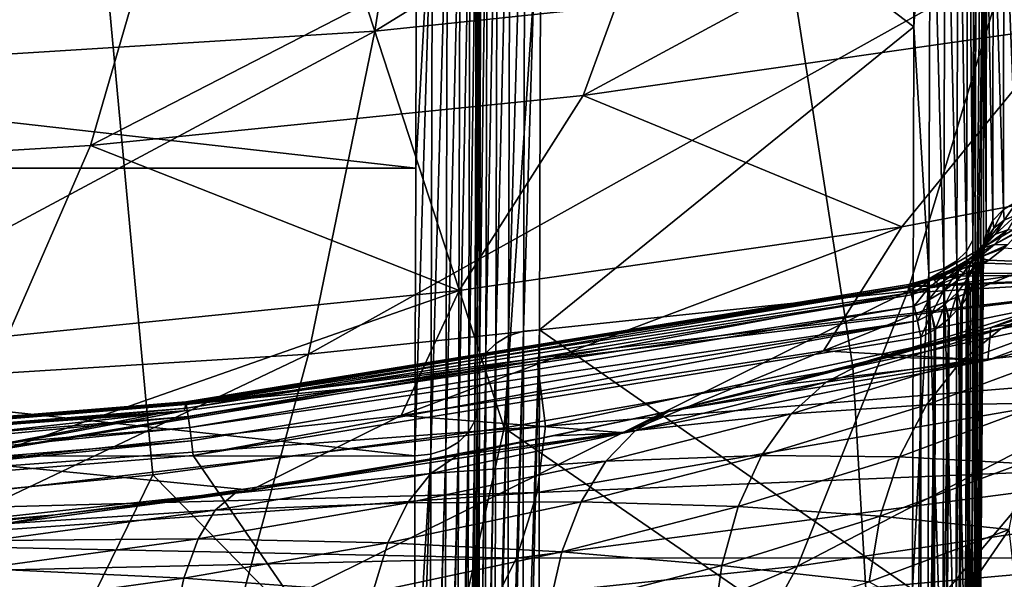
# Model space of a CAD drawing. Header units: metres. Extents: x -109 to 109, y -78 to 121.
# Tile 459 of 656: x 3 to 6.17, y -72.25 to -70.44. Entities that reach past the tile are written whole.
import ezdxf

# ---------------------------------------------------------------- set-up
doc = ezdxf.new("R2010")
doc.units = ezdxf.units.M
doc.layers.add('solid_508554_SW0001', color=7, linetype='CONTINUOUS')

msp = doc.modelspace()

# ---------------------------------------------------------------- linework, layer by layer
at = {"layer": 'solid_508554_SW0001'}
for points in [[(4.907339, -66.598061, 65.273888), (6.791881, -71.325768, 56.168079), (6.833147, -66.226768, 65.0597)], [(2.955548, -66.84687, 65.417389), (4.556941, -71.759193, 56.418018), (4.907339, -66.598061, 65.273888)], [(4.907339, -66.598061, 65.273888), (4.556941, -71.759193, 56.418018), (5.679892, -71.563828, 56.305351)], [(4.907339, -66.598061, 65.273888), (5.679892, -71.563828, 56.305351), (6.791881, -71.325768, 56.168079)], [(2.955548, -66.84687, 65.417389), (2.287126, -72.020531, 56.568714), (3.425279, -71.91153, 56.505859)], [(2.955548, -66.84687, 65.417389), (3.425279, -71.91153, 56.505859), (4.556941, -71.759193, 56.418018)], [(6.105889, -68.482697, 45.845936), (6.072062, -72.126152, 47.287102), (6.07645, -70.3218, 49.409492)], [(6.105889, -68.482697, 45.845936), (6.103077, -69.900299, 44.032681), (6.072062, -72.126152, 47.287102)], [(4.67583, -69.553467, 50.498981), (5.882742, -68.48838, 51.526138), (5.876458, -70.467163, 49.544376)], [(5.93011, -69.633919, 50.408287), (5.876458, -70.467163, 49.544376), (5.882742, -68.48838, 51.526138)], [(4.140467, -70.481339, 12.041465), (4.328004, -69.279373, 10.049794), (6.455026, -69.056381, 10.436032)], [(6.175321, -70.268013, 12.410967), (4.140467, -70.481339, 12.041465), (6.455026, -69.056381, 10.436032)], [(2.077328, -70.609924, 11.818749), (2.171419, -69.41378, 9.816991), (4.328004, -69.279373, 10.049794)], [(4.140467, -70.481339, 12.041465), (2.077328, -70.609924, 11.818749), (4.328004, -69.279373, 10.049794)], [(4.624338, -69.558174, 50.503815), (4.619003, -71.448563, 48.4436), (4.570987, -71.4636, 48.456429)], [(4.576317, -69.572121, 50.51783), (4.624338, -69.558174, 50.503815), (4.570987, -71.4636, 48.456429)], [(4.619003, -71.448563, 48.4436), (4.67583, -69.553467, 50.498981), (4.670491, -71.443474, 48.439178)], [(4.624338, -69.558174, 50.503815), (4.67583, -69.553467, 50.498981), (4.619003, -71.448563, 48.4436)], [(4.670491, -71.443474, 48.439178), (4.67583, -69.553467, 50.498981), (5.876458, -70.467163, 49.544376)], [(6.051513, -69.568428, 50.343266), (6.071732, -69.534363, 50.309574), (6.067147, -71.154648, 48.551449)], [(6.067147, -71.154648, 48.551449), (6.071732, -69.534363, 50.309574), (6.07645, -70.3218, 49.409492)], [(4.535007, -69.594368, 50.540081), (4.529678, -71.487579, 48.476807), (4.497861, -71.518867, 48.503361)], [(4.50319, -69.623428, 50.569065), (4.535007, -69.594368, 50.540081), (4.497861, -71.518867, 48.503361)], [(4.576317, -69.572121, 50.51783), (4.570987, -71.4636, 48.456429), (4.529678, -71.487579, 48.476807)], [(4.535007, -69.594368, 50.540081), (4.576317, -69.572121, 50.51783), (4.529678, -71.487579, 48.476807)], [(6.019625, -69.597618, 50.372177), (6.051513, -69.568428, 50.343266), (6.046922, -71.190948, 48.582714)], [(6.046922, -71.190948, 48.582714), (6.051513, -69.568428, 50.343266), (6.067147, -71.154648, 48.551449)], [(4.50319, -69.623428, 50.569065), (4.497861, -71.518867, 48.503361), (4.477681, -71.555359, 48.534298)], [(4.483014, -69.657341, 50.602833), (4.50319, -69.623428, 50.569065), (4.477681, -71.555359, 48.534298)], [(5.93011, -69.633919, 50.408287), (5.978225, -69.619949, 50.394348), (5.973624, -71.245865, 48.630108)], [(5.973624, -71.245865, 48.630108), (5.978225, -69.619949, 50.394348), (6.015029, -71.222054, 48.609539)], [(5.978225, -69.619949, 50.394348), (6.019625, -69.597618, 50.372177), (6.015029, -71.222054, 48.609539)], [(6.015029, -71.222054, 48.609539), (6.019625, -69.597618, 50.372177), (6.046922, -71.190948, 48.582714)], [(4.483014, -69.657341, 50.602833), (4.470498, -71.59462, 48.567513), (4.475837, -69.693787, 50.639114)], [(4.483014, -69.657341, 50.602833), (4.477681, -71.555359, 48.534298), (4.470498, -71.59462, 48.567513)], [(4.811081, -70.688721, 18.126989), (6.736303, -69.649132, 16.342392), (5.108315, -69.879761, 15.942926)], [(4.811081, -70.688721, 18.126989), (6.366735, -70.46489, 18.514671), (6.736303, -69.649132, 16.342392)], [(5.925507, -71.260773, 48.643032), (5.876458, -70.467163, 49.544376), (5.93011, -69.633919, 50.408287)], [(5.925507, -71.260773, 48.643032), (5.93011, -69.633919, 50.408287), (5.973624, -71.245865, 48.630108)], [(4.474816, -69.813522, 50.665768), (4.475837, -69.693787, 50.639114), (4.470498, -71.59462, 48.567513)], [(4.462365, -71.737625, 48.638855), (4.474816, -69.813522, 50.665768), (4.469548, -71.698357, 48.60564)], [(4.467639, -69.850075, 50.701958), (4.474816, -69.813522, 50.665768), (4.462365, -71.737625, 48.638855)], [(4.469548, -71.698357, 48.60564), (4.474816, -69.813522, 50.665768), (4.470498, -71.59462, 48.567513)], [(4.467639, -69.850075, 50.701958), (4.462365, -71.737625, 48.638855), (4.442185, -71.774155, 48.669754)], [(4.447463, -69.884041, 50.735664), (4.467639, -69.850075, 50.701958), (4.442185, -71.774155, 48.669754)], [(3.224611, -70.849632, 17.848288), (5.108315, -69.879761, 15.942926), (3.421983, -70.168159, 15.953283)], [(3.224611, -70.849632, 17.848288), (4.811081, -70.688721, 18.126989), (5.108315, -69.879761, 15.942926)], [(4.415647, -69.913155, 50.764595), (4.410368, -71.805473, 48.696274), (4.369059, -71.829468, 48.716625)], [(4.374336, -69.935448, 50.786804), (4.415647, -69.913155, 50.764595), (4.369059, -71.829468, 48.716625)], [(4.447463, -69.884041, 50.735664), (4.442185, -71.774155, 48.669754), (4.410368, -71.805473, 48.696274)], [(4.415647, -69.913155, 50.764595), (4.447463, -69.884041, 50.735664), (4.410368, -71.805473, 48.696274)], [(6.103077, -69.900299, 44.032681), (6.0696, -73.755203, 45.02684), (6.072062, -72.126152, 47.287102)], [(6.103077, -69.900299, 44.032681), (6.101748, -71.179291, 42.119644), (6.0696, -73.755203, 45.02684)], [(6.109545, -71.133675, 42.091534), (6.101748, -71.179291, 42.119644), (6.103077, -69.900299, 44.032681)], [(6.110655, -70.005737, 43.793762), (6.109545, -71.133675, 42.091534), (6.103077, -69.900299, 44.032681)], [(6.211832, -69.905746, 43.722549), (6.210714, -71.029175, 42.027119), (6.167234, -69.931061, 43.740601)], [(4.374336, -69.935448, 50.786804), (4.369059, -71.829468, 48.716625), (4.321043, -71.844521, 48.729439)], [(4.326315, -69.949425, 50.800793), (4.374336, -69.935448, 50.786804), (4.321043, -71.844521, 48.729439)], [(6.167234, -69.931061, 43.740601), (6.16612, -71.055641, 42.043438), (6.132658, -69.965233, 43.764935)], [(6.210714, -71.029175, 42.027119), (6.16612, -71.055641, 42.043438), (6.167234, -69.931061, 43.740601)], [(4.274824, -69.954132, 50.805622), (4.271951, -70.923393, 49.787365), (-4.274817, -69.956108, 50.803627)], [(4.271951, -70.923393, 49.787365), (-4.271951, -70.923393, 49.787365), (-4.274817, -69.956108, 50.803627)], [(4.326315, -69.949425, 50.800793), (4.269556, -71.849617, 48.733845), (4.271951, -70.923393, 49.787365)], [(4.326315, -69.949425, 50.800793), (4.321043, -71.844521, 48.729439), (4.269556, -71.849617, 48.733845)], [(4.326315, -69.949425, 50.800793), (4.271951, -70.923393, 49.787365), (4.274824, -69.954132, 50.805622)], [(5.856967, -71.319809, 14.469856), (6.175321, -70.268013, 12.410967), (8.167993, -69.97139, 12.924731)], [(7.746911, -71.038475, 14.957135), (5.856967, -71.319809, 14.469856), (8.167993, -69.97139, 12.924731)], [(6.132658, -69.965233, 43.764935), (6.131545, -71.091354, 42.065453), (6.110655, -70.005737, 43.793762)], [(6.16612, -71.055641, 42.043438), (6.131545, -71.091354, 42.065453), (6.132658, -69.965233, 43.764935)], [(6.131545, -71.091354, 42.065453), (6.109545, -71.133675, 42.091534), (6.110655, -70.005737, 43.793762)], [(1.617485, -70.946587, 17.680349), (3.224611, -70.849632, 17.848288), (3.421983, -70.168159, 15.953283)], [(1.716449, -70.270683, 15.775711), (1.617485, -70.946587, 17.680349), (3.421983, -70.168159, 15.953283)], [(3.927015, -71.522141, 14.119404), (4.140467, -70.481339, 12.041465), (6.175321, -70.268013, 12.410967)], [(5.856967, -71.319809, 14.469856), (3.927015, -71.522141, 14.119404), (6.175321, -70.268013, 12.410967)], [(6.067147, -71.154648, 48.551449), (6.07645, -70.3218, 49.409492), (6.072062, -72.126152, 47.287102)], [(1.970237, -71.644096, 13.90817), (2.077328, -70.609924, 11.818749), (4.140467, -70.481339, 12.041465)], [(3.927015, -71.522141, 14.119404), (1.970237, -71.644096, 13.90817), (4.140467, -70.481339, 12.041465)], [(4.670491, -71.443474, 48.439178), (5.876458, -70.467163, 49.544376), (5.872071, -72.281242, 47.410645)], [(5.838055, -71.111725, 20.708094), (6.366735, -70.46489, 18.514671), (4.811081, -70.688721, 18.126989)], [(7.227271, -70.850357, 21.160805), (6.366735, -70.46489, 18.514671), (5.838055, -71.111725, 20.708094)], [(5.925507, -71.260773, 48.643032), (5.872071, -72.281242, 47.410645), (5.876458, -70.467163, 49.544376)], [(4.411515, -71.316772, 20.352947), (4.811081, -70.688721, 18.126989), (3.224611, -70.849632, 17.848288)], [(5.838055, -71.111725, 20.708094), (4.811081, -70.688721, 18.126989), (4.411515, -71.316772, 20.352947)], [(2.956772, -71.464172, 20.097637), (3.224611, -70.849632, 17.848288), (1.617485, -70.946587, 17.680349)], [(4.411515, -71.316772, 20.352947), (3.224611, -70.849632, 17.848288), (2.956772, -71.464172, 20.097637)], [(7.227271, -70.850357, 21.160805), (5.585535, -71.511879, 23.033199), (6.906076, -71.246559, 23.492744)], [(7.227271, -70.850357, 21.160805), (5.838055, -71.111725, 20.708094), (5.585535, -71.511879, 23.033199)], [(4.269556, -71.849617, 48.733845), (-4.269551, -71.851433, 48.731701), (-4.271951, -70.923393, 49.787365)], [(4.271951, -70.923393, 49.787365), (4.269556, -71.849617, 48.733845), (-4.271951, -70.923393, 49.787365)], [(5.501956, -72.205193, 16.599815), (5.856967, -71.319809, 14.469856), (7.746911, -71.038475, 14.957135)], [(7.277344, -71.94091, 17.057558), (5.501956, -72.205193, 16.599815), (7.746911, -71.038475, 14.957135)], [(6.134659, -71.116318, 41.999077), (6.131545, -71.091354, 42.065453), (6.16612, -71.055641, 42.043438)], [(6.167366, -71.090843, 41.974102), (6.134659, -71.116318, 41.999077), (6.16612, -71.055641, 42.043438)], [(6.167366, -71.090843, 41.974102), (6.16612, -71.055641, 42.043438), (6.210714, -71.029175, 42.027119)], [(6.207372, -71.073692, 41.95293), (6.167366, -71.090843, 41.974102), (6.210714, -71.029175, 42.027119)], [(6.140088, -71.136047, 41.916607), (6.167366, -71.090843, 41.974102), (6.207372, -71.073692, 41.95293)], [(6.179364, -71.12191, 41.886288), (6.140088, -71.136047, 41.916607), (6.207372, -71.073692, 41.95293)], [(5.838055, -71.111725, 20.708094), (4.22475, -71.720245, 22.672295), (5.585535, -71.511879, 23.033199)], [(5.838055, -71.111725, 20.708094), (4.411515, -71.316772, 20.352947), (4.22475, -71.720245, 22.672295)], [(6.08829, -71.192703, 41.984257), (6.111169, -71.148636, 42.026398), (6.134659, -71.116318, 41.999077)], [(6.109041, -71.160179, 41.950001), (6.08829, -71.192703, 41.984257), (6.134659, -71.116318, 41.999077)], [(6.109041, -71.160179, 41.950001), (6.134659, -71.116318, 41.999077), (6.167366, -71.090843, 41.974102)], [(6.140088, -71.136047, 41.916607), (6.109041, -71.160179, 41.950001), (6.167366, -71.090843, 41.974102)], [(6.111169, -71.148636, 42.026398), (6.109545, -71.133675, 42.091534), (6.131545, -71.091354, 42.065453)], [(6.134659, -71.116318, 41.999077), (6.111169, -71.148636, 42.026398), (6.131545, -71.091354, 42.065453)], [(6.136506, -71.168526, 41.827641), (6.224258, -71.118683, 41.861103), (6.219946, -71.12468, 41.852913)], [(6.136506, -71.168526, 41.827641), (6.179364, -71.12191, 41.886288), (6.224258, -71.118683, 41.861103)], [(6.072515, -71.202126, 41.908585), (6.109041, -71.160179, 41.950001), (6.140088, -71.136047, 41.916607)], [(6.100075, -71.179367, 41.867081), (6.072515, -71.202126, 41.908585), (6.140088, -71.136047, 41.916607)], [(6.079215, -71.231445, 42.01709), (6.09827, -71.185898, 42.054462), (6.111169, -71.148636, 42.026398)], [(6.08829, -71.192703, 41.984257), (6.079215, -71.231445, 42.01709), (6.111169, -71.148636, 42.026398)], [(6.109545, -71.133675, 42.091534), (6.096743, -71.225815, 42.081718), (6.099722, -71.208229, 42.095615)], [(6.09827, -71.185898, 42.054462), (6.096743, -71.225815, 42.081718), (6.109545, -71.133675, 42.091534)], [(6.111169, -71.148636, 42.026398), (6.09827, -71.185898, 42.054462), (6.109545, -71.133675, 42.091534)], [(6.109545, -71.133675, 42.091534), (6.099722, -71.208229, 42.095615), (6.101748, -71.179291, 42.119644)], [(6.100075, -71.179367, 41.867081), (6.140088, -71.136047, 41.916607), (6.179364, -71.12191, 41.886288)], [(6.136506, -71.168526, 41.827641), (6.100075, -71.179367, 41.867081), (6.179364, -71.12191, 41.886288)], [(6.136506, -71.168526, 41.827641), (6.219946, -71.12468, 41.852913), (6.179036, -71.170479, 41.793133)], [(6.035496, -71.229614, 41.855621), (6.072515, -71.202126, 41.908585), (6.100075, -71.179367, 41.867081)], [(6.057499, -71.215446, 41.813435), (6.035496, -71.229614, 41.855621), (6.100075, -71.179367, 41.867081)], [(6.046922, -71.190948, 48.582714), (6.067147, -71.154648, 48.551449), (6.063968, -72.650551, 46.686409)], [(6.055891, -71.235107, 41.949039), (6.08829, -71.192703, 41.984257), (6.109041, -71.160179, 41.950001)], [(6.072515, -71.202126, 41.908585), (6.055891, -71.235107, 41.949039), (6.109041, -71.160179, 41.950001)], [(6.057499, -71.215446, 41.813435), (6.100075, -71.179367, 41.867081), (6.136506, -71.168526, 41.827641)], [(6.08564, -71.211861, 41.77269), (6.057499, -71.215446, 41.813435), (6.136506, -71.168526, 41.827641)], [(6.063968, -72.650551, 46.686409), (6.067147, -71.154648, 48.551449), (6.072062, -72.126152, 47.287102)], [(6.101748, -71.179291, 42.119644), (6.06908, -75.196609, 42.646408), (6.0696, -73.755203, 45.02684)], [(6.099722, -71.208229, 42.095615), (6.06908, -75.196609, 42.646408), (6.101748, -71.179291, 42.119644)], [(6.08564, -71.211861, 41.77269), (6.136506, -71.168526, 41.827641), (6.179036, -71.170479, 41.793133)], [(6.08564, -71.211861, 41.77269), (6.179036, -71.170479, 41.793133), (6.169266, -71.179459, 41.782036)], [(6.08564, -71.211861, 41.77269), (6.169266, -71.179459, 41.782036), (6.117996, -71.219284, 41.735653)], [(6.117996, -71.219284, 41.735653), (6.169266, -71.179459, 41.782036), (7.010638, -71.256721, 41.299007)], [(5.996376, -71.250496, 41.783272), (6.057499, -71.215446, 41.813435), (6.08564, -71.211861, 41.77269)], [(6.017631, -71.250427, 41.735668), (5.996376, -71.250496, 41.783272), (6.08564, -71.211861, 41.77269)], [(6.015029, -71.222054, 48.609539), (6.046922, -71.190948, 48.582714), (6.043739, -72.688919, 46.715103)], [(6.017631, -71.250427, 41.735668), (6.08564, -71.211861, 41.77269), (6.117996, -71.219284, 41.735653)], [(6.020985, -71.253502, 41.896652), (6.055891, -71.235107, 41.949039), (6.072515, -71.202126, 41.908585)], [(6.035496, -71.229614, 41.855621), (6.020985, -71.253502, 41.896652), (6.072515, -71.202126, 41.908585)], [(6.043739, -72.688919, 46.715103), (6.046922, -71.190948, 48.582714), (6.063968, -72.650551, 46.686409)], [(6.051452, -71.275818, 41.985409), (6.079215, -71.231445, 42.01709), (6.08829, -71.192703, 41.984257)], [(6.055891, -71.235107, 41.949039), (6.051452, -71.275818, 41.985409), (6.08829, -71.192703, 41.984257)], [(6.099722, -71.208229, 42.095615), (6.096743, -71.225815, 42.081718), (6.06908, -75.196609, 42.646408)], [(6.079215, -71.231445, 42.01709), (6.082419, -71.273857, 42.046314), (6.09827, -71.185898, 42.054462)], [(6.09827, -71.185898, 42.054462), (6.082419, -71.273857, 42.046314), (6.083625, -71.270714, 42.048519)], [(6.09827, -71.185898, 42.054462), (6.083625, -71.270714, 42.048519), (6.093697, -71.239014, 42.07164)], [(6.09827, -71.185898, 42.054462), (6.093697, -71.239014, 42.07164), (6.096743, -71.225815, 42.081718)], [(5.925507, -71.260773, 48.643032), (5.973624, -71.245865, 48.630108), (5.970435, -72.746979, 46.758579)], [(5.970435, -72.746979, 46.758579), (5.973624, -71.245865, 48.630108), (6.011842, -72.721802, 46.739716)], [(5.972308, -71.286621, 41.877102), (6.020985, -71.253502, 41.896652), (6.035496, -71.229614, 41.855621)], [(5.980918, -71.26284, 41.831512), (5.972308, -71.286621, 41.877102), (6.035496, -71.229614, 41.855621)], [(5.973624, -71.245865, 48.630108), (6.015029, -71.222054, 48.609539), (6.011842, -72.721802, 46.739716)], [(5.980918, -71.26284, 41.831512), (6.035496, -71.229614, 41.855621), (6.057499, -71.215446, 41.813435)], [(5.996376, -71.250496, 41.783272), (5.980918, -71.26284, 41.831512), (6.057499, -71.215446, 41.813435)], [(6.011842, -72.721802, 46.739716), (6.015029, -71.222054, 48.609539), (6.043739, -72.688919, 46.715103)], [(6.01486, -71.285637, 41.933998), (6.051452, -71.275818, 41.985409), (6.055891, -71.235107, 41.949039)], [(6.020985, -71.253502, 41.896652), (6.01486, -71.285637, 41.933998), (6.055891, -71.235107, 41.949039)], [(6.017631, -71.250427, 41.735668), (6.117996, -71.219284, 41.735653), (6.103124, -71.229073, 41.725056)], [(6.017631, -71.250427, 41.735668), (6.103124, -71.229073, 41.725056), (6.042961, -71.262863, 41.69165)], [(6.042961, -71.262863, 41.69165), (6.103124, -71.229073, 41.725056), (7.010638, -71.256721, 41.299007)], [(6.051452, -71.275818, 41.985409), (6.059483, -71.321289, 42.014915), (6.079215, -71.231445, 42.01709)], [(6.079215, -71.231445, 42.01709), (6.059483, -71.321289, 42.014915), (6.06975, -71.302299, 42.027054)], [(6.096743, -71.225815, 42.081718), (6.062056, -75.203468, 42.593639), (6.06908, -75.196609, 42.646408)], [(6.096743, -71.225815, 42.081718), (6.093697, -71.239014, 42.07164), (6.062056, -75.203468, 42.593639)], [(6.093697, -71.239014, 42.07164), (6.083625, -71.270714, 42.048519), (6.062056, -75.203468, 42.593639)], [(6.079215, -71.231445, 42.01709), (6.06975, -71.302299, 42.027054), (6.082419, -71.273857, 42.046314)], [(6.103124, -71.229073, 41.725056), (6.117996, -71.219284, 41.735653), (7.010638, -71.256721, 41.299007)], [(4.662812, -71.543816, 41.684967), (4.910868, -71.502686, 41.679577), (7.010638, -71.256721, 41.299007)], [(4.689867, -71.754677, 41.31477), (4.662812, -71.543816, 41.684967), (7.010638, -71.256721, 41.299007)], [(4.689867, -71.754677, 41.31477), (7.010638, -71.256721, 41.299007), (6.996788, -71.566498, 40.761806)], [(4.910868, -71.502686, 41.679577), (5.862391, -71.324478, 41.656208), (7.010638, -71.256721, 41.299007)], [(6.115307, -71.541267, 25.682903), (6.906076, -71.246559, 23.492744), (5.585535, -71.511879, 23.033199)], [(5.862391, -71.324478, 41.656208), (5.944054, -71.302948, 41.6619), (7.010638, -71.256721, 41.299007)], [(5.922316, -72.762749, 46.770424), (5.872071, -72.281242, 47.410645), (5.925507, -71.260773, 48.643032)], [(5.92072, -71.312897, 41.86813), (5.972308, -71.286621, 41.877102), (5.980918, -71.26284, 41.831512)], [(5.922293, -71.289063, 41.819324), (5.92072, -71.312897, 41.86813), (5.980918, -71.26284, 41.831512)], [(5.922293, -71.289063, 41.819324), (5.980918, -71.26284, 41.831512), (5.996376, -71.250496, 41.783272)], [(5.929193, -71.278397, 41.766491), (5.922293, -71.289063, 41.819324), (5.996376, -71.250496, 41.783272)], [(5.922316, -72.762749, 46.770424), (5.925507, -71.260773, 48.643032), (5.970435, -72.746979, 46.758579)], [(5.929193, -71.278397, 41.766491), (5.996376, -71.250496, 41.783272), (6.017631, -71.250427, 41.735668)], [(5.94091, -71.281677, 41.713531), (5.929193, -71.278397, 41.766491), (6.017631, -71.250427, 41.735668)], [(5.94091, -71.281677, 41.713531), (6.017631, -71.250427, 41.735668), (6.042961, -71.262863, 41.69165)], [(5.94091, -71.281677, 41.713531), (6.042961, -71.262863, 41.69165), (6.026387, -71.27079, 41.6847)], [(5.94091, -71.281677, 41.713531), (6.026387, -71.27079, 41.6847), (5.956227, -71.298889, 41.664143)], [(5.944054, -71.302948, 41.6619), (5.956227, -71.298889, 41.664143), (7.010638, -71.256721, 41.299007)], [(5.956227, -71.298889, 41.664143), (6.026387, -71.27079, 41.6847), (7.010638, -71.256721, 41.299007)], [(5.971131, -71.320229, 41.916946), (6.01486, -71.285637, 41.933998), (6.020985, -71.253502, 41.896652)], [(5.972308, -71.286621, 41.877102), (5.971131, -71.320229, 41.916946), (6.020985, -71.253502, 41.896652)], [(6.01486, -71.285637, 41.933998), (6.0175, -71.324036, 41.965359), (6.051452, -71.275818, 41.985409)], [(6.0175, -71.324036, 41.965359), (6.028531, -71.366592, 41.988663), (6.051452, -71.275818, 41.985409)], [(6.026387, -71.27079, 41.6847), (6.042961, -71.262863, 41.69165), (7.010638, -71.256721, 41.299007)], [(6.051452, -71.275818, 41.985409), (6.028531, -71.366592, 41.988663), (6.032852, -71.361061, 41.991642)], [(6.051452, -71.275818, 41.985409), (6.032852, -71.361061, 41.991642), (6.05259, -71.33271, 42.007935)], [(6.082419, -71.273857, 42.046314), (6.040455, -75.209869, 42.54348), (6.050568, -75.207474, 42.562397)], [(6.082419, -71.273857, 42.046314), (6.06975, -71.302299, 42.027054), (6.040455, -75.209869, 42.54348)], [(6.083625, -71.270714, 42.048519), (6.050568, -75.207474, 42.562397), (6.062056, -75.203468, 42.593639)], [(6.083625, -71.270714, 42.048519), (6.082419, -71.273857, 42.046314), (6.050568, -75.207474, 42.562397)], [(6.051452, -71.275818, 41.985409), (6.05259, -71.33271, 42.007935), (6.059483, -71.321289, 42.014915)], [(6.115307, -71.541267, 25.682903), (7.240581, -71.257591, 26.174244), (6.906076, -71.246559, 23.492744)], [(6.125057, -71.436745, 28.169102), (7.240581, -71.257591, 26.174244), (6.115307, -71.541267, 25.682903)], [(6.125057, -71.436745, 28.169102), (6.291041, -71.385162, 28.312231), (7.240581, -71.257591, 26.174244)], [(6.156961, -71.440613, 28.773909), (6.659861, -71.254936, 29.301809), (6.302681, -71.369476, 28.594137)], [(6.515744, -71.366188, 29.46139), (6.659861, -71.254936, 29.301809), (6.156961, -71.440613, 28.773909)], [(3.53121, -71.676468, 41.799553), (5.859757, -71.29747, 41.763931), (5.859496, -71.303505, 41.70816)], [(3.53121, -71.676468, 41.799553), (3.532495, -71.680611, 41.84848), (5.859757, -71.29747, 41.763931)], [(3.531388, -71.684288, 41.751057), (3.53121, -71.676468, 41.799553), (5.859496, -71.303505, 41.70816)], [(3.531388, -71.684288, 41.751057), (5.859496, -71.303505, 41.70816), (5.862391, -71.324478, 41.656208)], [(3.532495, -71.680611, 41.84848), (5.863154, -71.306847, 41.819134), (5.859757, -71.29747, 41.763931)], [(3.532495, -71.680611, 41.84848), (3.535164, -71.69648, 41.894894), (5.863154, -71.306847, 41.819134)], [(3.535164, -71.69648, 41.894894), (5.869419, -71.330887, 41.869427), (5.863154, -71.306847, 41.819134)], [(5.94091, -71.281677, 41.713531), (5.956227, -71.298889, 41.664143), (5.859496, -71.303505, 41.70816)], [(5.94091, -71.281677, 41.713531), (5.859496, -71.303505, 41.70816), (5.859757, -71.29747, 41.763931)], [(5.859496, -71.303505, 41.70816), (5.956227, -71.298889, 41.664143), (5.944054, -71.302948, 41.6619)], [(5.859496, -71.303505, 41.70816), (5.944054, -71.302948, 41.6619), (5.862391, -71.324478, 41.656208)], [(5.929193, -71.278397, 41.766491), (5.859757, -71.29747, 41.763931), (5.863154, -71.306847, 41.819134)], [(5.94091, -71.281677, 41.713531), (5.859757, -71.29747, 41.763931), (5.929193, -71.278397, 41.766491)], [(5.929193, -71.278397, 41.766491), (5.863154, -71.306847, 41.819134), (5.922293, -71.289063, 41.819324)], [(5.922293, -71.289063, 41.819324), (5.863154, -71.306847, 41.819134), (5.869419, -71.330887, 41.869427)], [(5.922293, -71.289063, 41.819324), (5.869419, -71.330887, 41.869427), (5.92072, -71.312897, 41.86813)], [(5.92072, -71.312897, 41.86813), (5.92459, -71.348145, 41.909309), (5.972308, -71.286621, 41.877102)], [(5.92459, -71.348145, 41.909309), (5.971131, -71.320229, 41.916946), (5.972308, -71.286621, 41.877102)], [(5.971131, -71.320229, 41.916946), (5.977468, -71.361374, 41.948334), (6.01486, -71.285637, 41.933998)], [(5.977468, -71.361374, 41.948334), (6.0175, -71.324036, 41.965359), (6.01486, -71.285637, 41.933998)], [(6.06975, -71.302299, 42.027054), (6.059483, -71.321289, 42.014915), (6.040455, -75.209869, 42.54348)], [(4.411515, -71.316772, 20.352947), (2.833525, -71.870163, 22.412634), (4.22475, -71.720245, 22.672295)], [(4.411515, -71.316772, 20.352947), (2.956772, -71.464172, 20.097637), (2.833525, -71.870163, 22.412634)], [(3.531388, -71.684288, 41.751057), (5.862391, -71.324478, 41.656208), (4.910868, -71.502686, 41.679577)], [(3.535164, -71.69648, 41.894894), (3.539057, -71.723106, 41.935989), (5.869419, -71.330887, 41.869427)], [(3.539057, -71.723106, 41.935989), (5.878059, -71.367706, 41.910854), (5.869419, -71.330887, 41.869427)], [(3.688985, -72.395264, 16.270603), (3.927015, -71.522141, 14.119404), (5.856967, -71.319809, 14.469856)], [(5.501956, -72.205193, 16.599815), (3.688985, -72.395264, 16.270603), (5.856967, -71.319809, 14.469856)], [(5.739532, -72.573341, 54.411236), (6.791881, -71.325768, 56.168079), (5.679892, -71.563828, 56.305351)], [(5.739532, -72.573341, 54.411236), (7.140338, -72.251457, 54.245819), (6.791881, -71.325768, 56.168079)], [(5.92072, -71.312897, 41.86813), (5.869419, -71.330887, 41.869427), (5.878059, -71.367706, 41.910854)], [(5.92072, -71.312897, 41.86813), (5.878059, -71.367706, 41.910854), (5.92459, -71.348145, 41.909309)], [(5.92459, -71.348145, 41.909309), (5.933617, -71.392197, 41.939819), (5.971131, -71.320229, 41.916946)], [(5.933617, -71.392197, 41.939819), (5.977468, -71.361374, 41.948334), (5.971131, -71.320229, 41.916946)], [(5.977468, -71.361374, 41.948334), (5.990768, -71.407364, 41.969093), (6.0175, -71.324036, 41.965359)], [(6.0175, -71.324036, 41.965359), (5.990768, -71.407364, 41.969093), (6.028531, -71.366592, 41.988663)], [(6.05259, -71.33271, 42.007935), (6.009489, -75.214737, 42.504459), (6.040455, -75.209869, 42.54348)], [(6.05259, -71.33271, 42.007935), (6.032852, -71.361061, 41.991642), (6.009489, -75.214737, 42.504459)], [(6.059483, -71.321289, 42.014915), (6.05259, -71.33271, 42.007935), (6.040455, -75.209869, 42.54348)], [(3.539057, -71.723106, 41.935989), (3.543938, -71.758888, 41.969288), (5.878059, -71.367706, 41.910854)], [(3.543938, -71.758888, 41.969288), (5.888394, -71.414413, 41.940155), (5.878059, -71.367706, 41.910854)], [(5.722017, -71.546371, 28.110378), (6.302681, -71.369476, 28.594137), (6.125057, -71.436745, 28.169102)], [(6.156961, -71.440613, 28.773909), (6.302681, -71.369476, 28.594137), (5.722017, -71.546371, 28.110378)], [(5.92459, -71.348145, 41.909309), (5.878059, -71.367706, 41.910854), (5.888394, -71.414413, 41.940155)], [(5.92459, -71.348145, 41.909309), (5.888394, -71.414413, 41.940155), (5.933617, -71.392197, 41.939819)], [(5.933617, -71.392197, 41.939819), (5.946909, -71.441948, 41.957371), (5.977468, -71.361374, 41.948334)], [(5.977468, -71.361374, 41.948334), (5.946909, -71.441948, 41.957371), (5.988801, -71.409172, 41.968342)], [(6.028531, -71.366592, 41.988663), (5.96788, -75.218498, 42.473221), (6.006282, -75.215111, 42.501392)], [(6.028531, -71.366592, 41.988663), (5.990768, -71.407364, 41.969093), (5.96788, -75.218498, 42.473221)], [(5.977468, -71.361374, 41.948334), (5.988801, -71.409172, 41.968342), (5.990768, -71.407364, 41.969093)], [(6.032852, -71.361061, 41.991642), (6.006282, -75.215111, 42.501392), (6.009489, -75.214737, 42.504459)], [(6.032852, -71.361061, 41.991642), (6.028531, -71.366592, 41.988663), (6.006282, -75.215111, 42.501392)], [(6.027608, -71.54689, 28.948795), (6.515744, -71.366188, 29.46139), (6.156961, -71.440613, 28.773909)], [(6.39325, -71.509148, 29.613611), (6.515744, -71.366188, 29.46139), (6.027608, -71.54689, 28.948795)], [(6.302681, -71.369476, 28.594137), (6.291041, -71.385162, 28.312231), (6.125057, -71.436745, 28.169102)], [(5.933617, -71.392197, 41.939819), (5.888394, -71.414413, 41.940155), (5.899612, -71.467323, 41.955029)], [(5.933617, -71.392197, 41.939819), (5.899612, -71.467323, 41.955029), (5.943254, -71.444328, 41.956833)], [(5.933617, -71.392197, 41.939819), (5.943254, -71.444328, 41.956833), (5.946909, -71.441948, 41.957371)], [(3.543938, -71.758888, 41.969288), (3.549515, -71.801666, 41.992783), (5.888394, -71.414413, 41.940155)], [(3.549515, -71.801666, 41.992783), (3.55548, -71.848854, 42.005054), (5.888394, -71.414413, 41.940155)], [(5.888394, -71.414413, 41.940155), (3.55548, -71.848854, 42.005054), (5.899612, -71.467323, 41.955029)], [(5.722017, -71.546371, 28.110378), (6.125057, -71.436745, 28.169102), (5.795285, -71.531624, 27.910458)], [(5.795285, -71.531624, 27.910458), (6.125057, -71.436745, 28.169102), (6.115307, -71.541267, 25.682903)], [(5.988801, -71.409172, 41.968342), (5.932094, -75.220276, 42.457397), (5.963968, -75.218742, 42.471069)], [(5.988801, -71.409172, 41.968342), (5.946909, -71.441948, 41.957371), (5.932094, -75.220276, 42.457397)], [(5.990768, -71.407364, 41.969093), (5.963968, -75.218742, 42.471069), (5.96788, -75.218498, 42.473221)], [(5.990768, -71.407364, 41.969093), (5.988801, -71.409172, 41.968342), (5.963968, -75.218742, 42.471069)], [(3.55548, -71.848854, 42.005054), (5.869088, -75.2211, 42.447231), (5.899612, -71.467323, 41.955029)], [(4.526275, -73.208481, 46.271233), (4.529678, -71.487579, 48.476807), (4.570987, -71.4636, 48.456429)], [(4.532602, -73.203613, 46.267727), (4.526275, -73.208481, 46.271233), (4.570987, -71.4636, 48.456429)], [(4.567583, -73.182953, 46.252853), (4.532602, -73.203613, 46.267727), (4.570987, -71.4636, 48.456429)], [(4.567583, -73.182953, 46.252853), (4.570987, -71.4636, 48.456429), (4.619003, -71.448563, 48.4436)], [(4.577918, -73.178459, 46.249622), (4.567583, -73.182953, 46.252853), (4.619003, -71.448563, 48.4436)], [(4.615598, -73.166916, 46.241291), (4.577918, -73.178459, 46.249622), (4.619003, -71.448563, 48.4436)], [(4.615598, -73.166916, 46.241291), (4.619003, -71.448563, 48.4436), (4.670491, -71.443474, 48.439178)], [(4.629952, -73.164276, 46.23938), (4.615598, -73.166916, 46.241291), (4.670491, -71.443474, 48.439178)], [(4.629952, -73.164276, 46.23938), (4.670491, -71.443474, 48.439178), (4.667082, -73.161469, 46.237328)], [(4.667082, -73.161469, 46.237328), (4.670491, -71.443474, 48.439178), (5.872071, -72.281242, 47.410645)], [(5.594481, -71.612572, 28.305223), (6.156961, -71.440613, 28.773909), (5.722017, -71.546371, 28.110378)], [(6.027608, -71.54689, 28.948795), (6.156961, -71.440613, 28.773909), (5.594481, -71.612572, 28.305223)], [(5.899868, -75.221031, 42.449627), (5.899612, -71.467323, 41.955029), (5.869088, -75.2211, 42.447231)], [(5.943254, -71.444328, 41.956833), (5.899612, -71.467323, 41.955029), (5.899868, -75.221031, 42.449627)], [(5.943254, -71.444328, 41.956833), (5.899868, -75.221031, 42.449627), (5.917799, -75.220703, 42.453255)], [(5.946909, -71.441948, 41.957371), (5.917799, -75.220703, 42.453255), (5.932094, -75.220276, 42.457397)], [(5.946909, -71.441948, 41.957371), (5.943254, -71.444328, 41.956833), (5.917799, -75.220703, 42.453255)], [(4.494458, -73.241798, 46.295185), (4.497861, -71.518867, 48.503361), (4.529678, -71.487579, 48.476807)], [(4.497419, -73.237823, 46.292328), (4.494458, -73.241798, 46.295185), (4.529678, -71.487579, 48.476807)], [(4.526275, -73.208481, 46.271233), (4.497419, -73.237823, 46.292328), (4.529678, -71.487579, 48.476807)], [(1.850814, -72.509827, 16.072174), (1.970237, -71.644096, 13.90817), (3.927015, -71.522141, 14.119404)], [(3.688985, -72.395264, 16.270603), (1.850814, -72.509827, 16.072174), (3.927015, -71.522141, 14.119404)], [(3.531388, -71.684288, 41.751057), (4.910868, -71.502686, 41.679577), (4.662812, -71.543816, 41.684967)], [(4.945972, -71.776207, 25.275978), (5.585535, -71.511879, 23.033199), (4.22475, -71.720245, 22.672295)], [(4.474277, -73.280655, 46.323101), (4.477681, -71.555359, 48.534298), (4.497861, -71.518867, 48.503361)], [(4.475018, -73.278526, 46.321571), (4.474277, -73.280655, 46.323101), (4.497861, -71.518867, 48.503361)], [(4.494458, -73.241798, 46.295185), (4.475018, -73.278526, 46.321571), (4.497861, -71.518867, 48.503361)], [(4.945972, -71.776207, 25.275978), (6.115307, -71.541267, 25.682903), (5.585535, -71.511879, 23.033199)], [(5.44944, -71.621544, 27.671631), (5.795285, -71.531624, 27.910458), (6.115307, -71.541267, 25.682903)], [(5.722017, -71.546371, 28.110378), (5.795285, -71.531624, 27.910458), (5.44944, -71.621544, 27.671631)], [(5.917993, -71.685547, 29.114241), (6.39325, -71.509148, 29.613611), (6.027608, -71.54689, 28.948795)], [(6.295571, -71.680084, 29.754507), (6.39325, -71.509148, 29.613611), (5.917993, -71.685547, 29.114241)], [(2.342225, -71.927063, 41.544247), (4.662812, -71.543816, 41.684967), (4.689867, -71.754677, 41.31477)], [(2.342225, -71.927063, 41.544247), (4.113279, -71.627151, 41.695896), (4.662812, -71.543816, 41.684967)], [(3.531388, -71.684288, 41.751057), (4.662812, -71.543816, 41.684967), (4.113279, -71.627151, 41.695896)], [(4.477681, -71.555359, 48.534298), (4.46709, -73.322418, 46.353096), (4.470498, -71.59462, 48.567513)], [(4.474277, -73.280655, 46.323101), (4.46709, -73.322418, 46.353096), (4.477681, -71.555359, 48.534298)], [(5.088776, -71.706177, 27.453455), (6.115307, -71.541267, 25.682903), (4.945972, -71.776207, 25.275978)], [(5.087422, -71.706703, 27.693941), (5.722017, -71.546371, 28.110378), (5.44944, -71.621544, 27.671631)], [(5.594481, -71.612572, 28.305223), (5.722017, -71.546371, 28.110378), (5.087422, -71.706703, 27.693941)], [(5.088776, -71.706177, 27.453455), (5.44944, -71.621544, 27.671631), (6.115307, -71.541267, 25.682903)], [(5.481628, -71.714417, 28.493652), (6.027608, -71.54689, 28.948795), (5.594481, -71.612572, 28.305223)], [(5.917993, -71.685547, 29.114241), (6.027608, -71.54689, 28.948795), (5.481628, -71.714417, 28.493652)], [(4.469548, -71.698357, 48.60564), (4.470498, -71.59462, 48.567513), (4.46709, -73.322418, 46.353096)], [(5.739532, -72.573341, 54.411236), (5.679892, -71.563828, 56.305351), (4.556941, -71.759193, 56.418018)], [(4.662866, -71.968292, 40.944332), (6.996788, -71.566498, 40.761806), (6.928193, -71.874458, 40.227768)], [(4.662866, -71.968292, 40.944332), (4.689867, -71.754677, 41.31477), (6.996788, -71.566498, 40.761806)], [(2.342225, -71.927063, 41.544247), (3.526406, -71.704407, 41.706028), (4.113279, -71.627151, 41.695896)], [(3.531388, -71.684288, 41.751057), (4.113279, -71.627151, 41.695896), (3.526406, -71.704407, 41.706028)], [(4.979736, -71.768631, 27.901745), (5.594481, -71.612572, 28.305223), (5.087422, -71.706703, 27.693941)], [(5.481628, -71.714417, 28.493652), (5.594481, -71.612572, 28.305223), (4.979736, -71.768631, 27.901745)], [(5.087422, -71.706703, 27.693941), (5.44944, -71.621544, 27.671631), (5.088776, -71.706177, 27.453455)], [(3.53121, -71.676468, 41.799553), (1.177313, -71.866653, 41.82449), (1.177741, -71.870872, 41.873428)], [(3.531388, -71.684288, 41.751057), (1.177313, -71.866653, 41.82449), (3.53121, -71.676468, 41.799553)], [(3.531388, -71.684288, 41.751057), (1.177372, -71.874489, 41.775997), (1.177313, -71.866653, 41.82449)], [(3.531388, -71.684288, 41.751057), (3.526406, -71.704407, 41.706028), (1.177372, -71.874489, 41.775997)], [(3.53121, -71.676468, 41.799553), (1.177741, -71.870872, 41.873428), (3.532495, -71.680611, 41.84848)], [(3.532495, -71.680611, 41.84848), (1.177741, -71.870872, 41.873428), (1.178631, -71.886887, 41.919861)], [(3.532495, -71.680611, 41.84848), (1.178631, -71.886887, 41.919861), (3.535164, -71.69648, 41.894894)], [(5.386398, -71.849243, 28.670755), (5.917993, -71.685547, 29.114241), (5.481628, -71.714417, 28.493652)], [(5.83097, -71.852966, 29.265934), (5.917993, -71.685547, 29.114241), (5.386398, -71.849243, 28.670755)], [(5.83097, -71.852966, 29.265934), (6.295571, -71.680084, 29.754507), (5.917993, -71.685547, 29.114241)], [(6.225252, -71.87455, 29.880409), (6.295571, -71.680084, 29.754507), (5.83097, -71.852966, 29.265934)], [(1.177372, -71.874489, 41.775997), (3.526406, -71.704407, 41.706028), (3.440216, -71.714737, 41.707382)], [(1.177372, -71.874489, 41.775997), (3.440216, -71.714737, 41.707382), (2.868999, -71.776657, 41.715504)], [(3.535164, -71.69648, 41.894894), (1.178631, -71.886887, 41.919861), (1.179929, -71.913719, 41.960983)], [(3.535164, -71.69648, 41.894894), (1.179929, -71.913719, 41.960983), (3.539057, -71.723106, 41.935989)], [(2.342225, -71.927063, 41.544247), (3.440216, -71.714737, 41.707382), (3.526406, -71.704407, 41.706028)], [(2.342225, -71.927063, 41.544247), (2.868999, -71.776657, 41.715504), (3.440216, -71.714737, 41.707382)], [(3.741002, -71.960716, 24.956398), (4.22475, -71.720245, 22.672295), (2.833525, -71.870163, 22.412634)], [(3.741002, -71.960716, 24.956398), (4.945972, -71.776207, 25.275978), (4.22475, -71.720245, 22.672295)], [(4.407186, -71.848457, 27.350019), (5.087422, -71.706703, 27.693941), (4.714555, -71.78521, 27.256763)], [(4.979736, -71.768631, 27.901745), (5.087422, -71.706703, 27.693941), (4.407186, -71.848457, 27.350019)], [(4.462772, -73.441338, 46.425686), (4.458992, -73.454628, 46.435226), (4.469548, -71.698357, 48.60564)], [(4.462365, -71.737625, 48.638855), (4.469548, -71.698357, 48.60564), (4.458992, -73.454628, 46.435226)], [(4.462772, -73.441338, 46.425686), (4.469548, -71.698357, 48.60564), (4.466179, -73.412849, 46.405243)], [(4.466179, -73.412849, 46.405243), (4.469548, -71.698357, 48.60564), (4.46709, -73.322418, 46.353096)], [(4.714555, -71.78521, 27.256763), (5.088776, -71.706177, 27.453455), (4.945972, -71.776207, 25.275978)], [(5.087422, -71.706703, 27.693941), (5.088776, -71.706177, 27.453455), (4.714555, -71.78521, 27.256763)], [(4.884881, -71.866631, 28.101772), (5.481628, -71.714417, 28.493652), (4.979736, -71.768631, 27.901745)], [(5.386398, -71.849243, 28.670755), (5.481628, -71.714417, 28.493652), (4.884881, -71.866631, 28.101772)], [(3.539057, -71.723106, 41.935989), (1.179929, -71.913719, 41.960983), (1.181557, -71.949768, 41.994316)], [(3.539057, -71.723106, 41.935989), (1.181557, -71.949768, 41.994316), (3.543938, -71.758888, 41.969288)], [(4.462365, -71.737625, 48.638855), (4.445196, -73.483894, 46.456242), (4.438809, -73.493484, 46.463131)], [(4.442185, -71.774155, 48.669754), (4.462365, -71.737625, 48.638855), (4.438809, -73.493484, 46.463131)], [(4.462365, -71.737625, 48.638855), (4.458992, -73.454628, 46.435226), (4.445196, -73.483894, 46.456242)], [(3.543938, -71.758888, 41.969288), (1.181557, -71.949768, 41.994316), (1.183416, -71.992844, 42.017849)], [(3.543938, -71.758888, 41.969288), (1.183416, -71.992844, 42.017849), (3.549515, -71.801666, 41.992783)], [(2.335904, -72.029968, 41.365803), (4.689867, -71.754677, 41.31477), (4.662866, -71.968292, 40.944332)], [(2.335904, -72.029968, 41.365803), (2.342225, -71.927063, 41.544247), (4.689867, -71.754677, 41.31477)], [(4.320586, -72.824783, 54.540447), (4.556941, -71.759193, 56.418018), (3.425279, -71.91153, 56.505859)], [(4.328143, -71.85836, 27.082298), (4.945972, -71.776207, 25.275978), (3.741002, -71.960716, 24.956398)], [(4.320586, -72.824783, 54.540447), (5.739532, -72.573341, 54.411236), (4.556941, -71.759193, 56.418018)], [(4.320739, -71.906799, 27.568504), (4.979736, -71.768631, 27.901745), (4.407186, -71.848457, 27.350019)], [(4.884881, -71.866631, 28.101772), (4.979736, -71.768631, 27.901745), (4.320739, -71.906799, 27.568504)], [(4.328143, -71.85836, 27.082298), (4.714555, -71.78521, 27.256763), (4.945972, -71.776207, 25.275978)], [(4.407186, -71.848457, 27.350019), (4.714555, -71.78521, 27.256763), (4.328143, -71.85836, 27.082298)], [(4.442185, -71.774155, 48.669754), (4.413952, -73.52092, 46.482838), (4.406991, -73.52681, 46.487076)], [(4.410368, -71.805473, 48.696274), (4.442185, -71.774155, 48.669754), (4.406991, -73.52681, 46.487076)], [(4.442185, -71.774155, 48.669754), (4.438809, -73.493484, 46.463131), (4.413952, -73.52092, 46.482838)], [(3.549515, -71.801666, 41.992783), (1.183416, -71.992844, 42.017849), (1.1854, -72.040352, 42.030163)], [(3.549515, -71.801666, 41.992783), (1.1854, -72.040352, 42.030163), (3.55548, -71.848854, 42.005054)], [(4.410368, -71.805473, 48.696274), (4.371427, -73.549568, 46.503445), (4.365684, -73.552345, 46.505444)], [(4.369059, -71.829468, 48.716625), (4.410368, -71.805473, 48.696274), (4.365684, -73.552345, 46.505444)], [(4.410368, -71.805473, 48.696274), (4.406991, -73.52681, 46.487076), (4.371427, -73.549568, 46.503445)], [(-3.562535, -71.848, 42.004944), (-5.869088, -75.2211, 42.447231), (5.869088, -75.2211, 42.447231)], [(-1.192517, -72.04007, 42.030128), (-3.562535, -71.848, 42.004944), (5.869088, -75.2211, 42.447231)], [(3.55548, -71.848854, 42.005054), (1.1854, -72.040352, 42.030163), (5.869088, -75.2211, 42.447231)], [(3.690198, -71.969841, 27.082825), (4.407186, -71.848457, 27.350019), (3.930992, -71.925339, 26.930676)], [(4.320739, -71.906799, 27.568504), (4.407186, -71.848457, 27.350019), (3.690198, -71.969841, 27.082825)], [(4.407186, -71.848457, 27.350019), (4.328143, -71.85836, 27.082298), (3.930992, -71.925339, 26.930676)], [(4.321043, -71.844521, 48.729439), (4.266187, -73.573837, 46.520966), (4.267633, -72.733559, 47.644493)], [(4.321043, -71.844521, 48.729439), (4.31767, -73.568382, 46.516998), (4.266187, -73.573837, 46.520966)], [(4.321043, -71.844521, 48.729439), (4.267633, -72.733559, 47.644493), (4.269556, -71.849617, 48.733845)], [(4.369059, -71.829468, 48.716625), (4.320866, -73.567673, 46.516483), (4.31767, -73.568382, 46.516998)], [(4.321043, -71.844521, 48.729439), (4.369059, -71.829468, 48.716625), (4.31767, -73.568382, 46.516998)], [(4.369059, -71.829468, 48.716625), (4.365684, -73.552345, 46.505444), (4.320866, -73.567673, 46.516483)], [(4.269556, -71.849617, 48.733845), (4.267633, -72.733559, 47.644493), (-4.269551, -71.851433, 48.731701)], [(4.267633, -72.733559, 47.644493), (-4.267633, -72.733559, 47.644493), (-4.269551, -71.851433, 48.731701)], [(2.509077, -72.093468, 24.726469), (3.741002, -71.960716, 24.956398), (2.833525, -71.870163, 22.412634)], [(3.930992, -71.925339, 26.930676), (4.328143, -71.85836, 27.082298), (3.741002, -71.960716, 24.956398)], [(4.245121, -72.00161, 27.778044), (4.884881, -71.866631, 28.101772), (4.320739, -71.906799, 27.568504)], [(4.805327, -71.998154, 28.288815), (4.884881, -71.866631, 28.101772), (4.245121, -72.00161, 27.778044)], [(4.596958, -72.179787, 40.577576), (6.928193, -71.874458, 40.227768), (6.80539, -72.178185, 39.701073)], [(4.596958, -72.179787, 40.577576), (4.662866, -71.968292, 40.944332), (6.928193, -71.874458, 40.227768)], [(4.805327, -71.998154, 28.288815), (5.386398, -71.849243, 28.670755), (4.884881, -71.866631, 28.101772)], [(5.311272, -72.013542, 28.831921), (5.386398, -71.849243, 28.670755), (4.805327, -71.998154, 28.288815)], [(5.311272, -72.013542, 28.831921), (5.83097, -71.852966, 29.265934), (5.386398, -71.849243, 28.670755)], [(5.768806, -72.044785, 29.399923), (5.83097, -71.852966, 29.265934), (5.311272, -72.013542, 28.831921)], [(5.768806, -72.044785, 29.399923), (6.225252, -71.87455, 29.880409), (5.83097, -71.852966, 29.265934)], [(6.184123, -72.087479, 29.988035), (6.225252, -71.87455, 29.880409), (5.768806, -72.044785, 29.399923)], [(2.887991, -73.004982, 54.633049), (3.425279, -71.91153, 56.505859), (2.287126, -72.020531, 56.568714)], [(2.887991, -73.004982, 54.633049), (4.320586, -72.824783, 54.540447), (3.425279, -71.91153, 56.505859)], [(3.626088, -72.025352, 27.309587), (4.320739, -71.906799, 27.568504), (3.690198, -71.969841, 27.082825)], [(4.245121, -72.00161, 27.778044), (4.320739, -71.906799, 27.568504), (3.626088, -72.025352, 27.309587)], [(3.52457, -71.985886, 26.802511), (3.930992, -71.925339, 26.930676), (3.741002, -71.960716, 24.956398)], [(3.690198, -71.969841, 27.082825), (3.930992, -71.925339, 26.930676), (3.52457, -71.985886, 26.802511)], [(5.11251, -72.918617, 18.787512), (5.501956, -72.205193, 16.599815), (7.277344, -71.94091, 17.057558)], [(6.76223, -72.673042, 19.212852), (5.11251, -72.918617, 18.787512), (7.277344, -71.94091, 17.057558)], [(2.311502, -72.132187, 41.188534), (4.662866, -71.968292, 40.944332), (4.596958, -72.179787, 40.577576)], [(2.311502, -72.132187, 41.188534), (2.335904, -72.029968, 41.365803), (4.662866, -71.968292, 40.944332)], [(3.110399, -72.039787, 26.698303), (3.741002, -71.960716, 24.956398), (2.509077, -72.093468, 24.726469)], [(2.945757, -72.069351, 26.895618), (3.690198, -71.969841, 27.082825), (3.110399, -72.039787, 26.698303)], [(3.626088, -72.025352, 27.309587), (3.690198, -71.969841, 27.082825), (2.945757, -72.069351, 26.895618)], [(3.110399, -72.039787, 26.698303), (3.52457, -71.985886, 26.802511), (3.741002, -71.960716, 24.956398)], [(3.690198, -71.969841, 27.082825), (3.52457, -71.985886, 26.802511), (3.110399, -72.039787, 26.698303)], [(3.570671, -72.117645, 27.526436), (4.245121, -72.00161, 27.778044), (3.626088, -72.025352, 27.309587)], [(4.1823, -72.130409, 27.973177), (4.245121, -72.00161, 27.778044), (3.570671, -72.117645, 27.526436)], [(4.1823, -72.130409, 27.973177), (4.805327, -71.998154, 28.288815), (4.245121, -72.00161, 27.778044)], [(4.743149, -72.15979, 28.457996), (4.805327, -71.998154, 28.288815), (4.1823, -72.130409, 27.973177)], [(4.743149, -72.15979, 28.457996), (5.311272, -72.013542, 28.831921), (4.805327, -71.998154, 28.288815)], [(2.904775, -72.12281, 27.12816), (3.626088, -72.025352, 27.309587), (2.945757, -72.069351, 26.895618)], [(3.570671, -72.117645, 27.526436), (3.626088, -72.025352, 27.309587), (2.904775, -72.12281, 27.12816)], [(5.258207, -72.203041, 28.972948), (5.311272, -72.013542, 28.831921), (4.743149, -72.15979, 28.457996)], [(5.258207, -72.203041, 28.972948), (5.768806, -72.044785, 29.399923), (5.311272, -72.013542, 28.831921)], [(1.1854, -72.040352, 42.030163), (-1.192517, -72.04007, 42.030128), (5.869088, -75.2211, 42.447231)], [(2.690035, -72.086823, 26.618416), (3.110399, -72.039787, 26.698303), (2.509077, -72.093468, 24.726469)], [(2.945757, -72.069351, 26.895618), (3.110399, -72.039787, 26.698303), (2.690035, -72.086823, 26.618416)], [(5.733122, -72.256012, 29.512718), (5.768806, -72.044785, 29.399923), (5.258207, -72.203041, 28.972948)], [(5.733122, -72.256012, 29.512718), (6.184123, -72.087479, 29.988035), (5.768806, -72.044785, 29.399923)], [(5.733122, -72.256012, 29.512718), (5.976275, -72.389343, 29.852709), (6.184123, -72.087479, 29.988035)], [(6.184123, -72.087479, 29.988035), (5.976275, -72.389343, 29.852709), (6.207867, -72.297325, 30.115501)], [(2.269209, -72.232948, 41.013805), (2.311502, -72.132187, 41.188534), (4.596958, -72.179787, 40.577576)], [(2.870241, -72.21331, 27.350039), (3.570671, -72.117645, 27.526436), (2.904775, -72.12281, 27.12816)], [(3.52539, -72.244324, 27.727722), (3.570671, -72.117645, 27.526436), (2.870241, -72.21331, 27.350039)], [(3.52539, -72.244324, 27.727722), (4.1823, -72.130409, 27.973177), (3.570671, -72.117645, 27.526436)], [(4.133914, -72.289841, 28.148821), (4.1823, -72.130409, 27.973177), (3.52539, -72.244324, 27.727722)], [(4.133914, -72.289841, 28.148821), (4.743149, -72.15979, 28.457996), (4.1823, -72.130409, 27.973177)], [(6.063968, -72.650551, 46.686409), (6.072062, -72.126152, 47.287102), (6.0696, -73.755203, 45.02684)], [(4.699964, -72.347305, 28.604912), (4.743149, -72.15979, 28.457996), (4.133914, -72.289841, 28.148821)], [(4.699964, -72.347305, 28.604912), (5.258207, -72.203041, 28.972948), (4.743149, -72.15979, 28.457996)], [(2.269209, -72.232948, 41.013805), (4.596958, -72.179787, 40.577576), (4.492692, -72.38739, 40.21756)], [(4.492692, -72.38739, 40.21756), (6.80539, -72.178185, 39.701073), (6.62934, -72.475296, 39.185833)], [(4.492692, -72.38739, 40.21756), (4.596958, -72.179787, 40.577576), (6.80539, -72.178185, 39.701073)], [(2.843053, -72.338493, 27.555477), (3.52539, -72.244324, 27.727722), (2.870241, -72.21331, 27.350039)], [(3.427866, -73.09523, 18.481602), (3.688985, -72.395264, 16.270603), (5.501956, -72.205193, 16.599815)], [(5.11251, -72.918617, 18.787512), (3.427866, -73.09523, 18.481602), (5.501956, -72.205193, 16.599815)], [(5.228584, -72.412788, 29.090164), (5.258207, -72.203041, 28.972948), (4.699964, -72.347305, 28.604912)], [(5.228584, -72.412788, 29.090164), (5.733122, -72.256012, 29.512718), (5.258207, -72.203041, 28.972948)], [(2.209352, -72.331459, 40.842976), (2.269209, -72.232948, 41.013805), (4.492692, -72.38739, 40.21756)], [(3.491426, -72.402077, 27.908201), (3.52539, -72.244324, 27.727722), (2.843053, -72.338493, 27.555477)], [(3.491426, -72.402077, 27.908201), (4.133914, -72.289841, 28.148821), (3.52539, -72.244324, 27.727722)]]:
    msp.add_3dface(points, dxfattribs=at)

doc.saveas('drawing.dxf')
